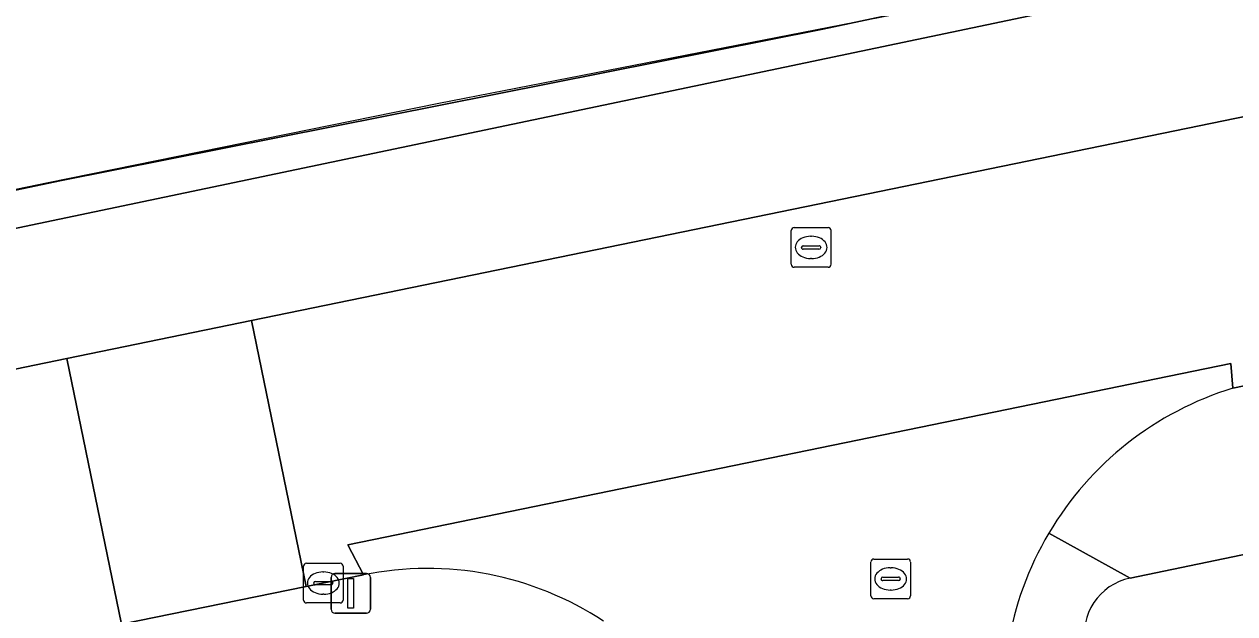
# Model space of a CAD drawing. Extents: x 162989 to 165008, y 383432 to 384338.
# Drawn here: x 164007.32 to 164037.81, y 384153.7 to 384168.55 of the extents above; entities that cross this region are included whole.
import ezdxf

# ---------------------------------------------------------------- set-up
doc = ezdxf.new("R2010")
doc.units = 0
for name, color, linetype in [('IMGEO_Erf', 7, 'Continuous'), ('IMGEO_Geluidsscherm', 7, 'Continuous'), ('IMGEO_Groenvoorziening', 7, 'Continuous'), ('IMGEO_Haag', 7, 'Continuous'), ('IMGEO_Kolk', 7, 'Continuous'), ('IMGEO_Lichtmast', 7, 'Continuous'), ('IMGEO_Rijbaan_lokaal_gesloten', 7, 'Continuous'), ('IMGEO_Rijbaan_lokaal_open', 7, 'Continuous'), ('IMGEO_Rioolput', 7, 'Continuous'), ('IMGEO_Spoorbaan_halfverhard', 7, 'Continuous'), ('IMGEO_Voetpad_open', 7, 'Continuous')]:
    doc.layers.add(name, color=color, linetype=linetype)

msp = doc.modelspace()

# ---------------------------------------------------------------- linework, layer by layer
at = {"layer": 'IMGEO_Erf'}
msp.add_lwpolyline([(164247.023, 384197.746), (164245.464, 384197.793), (164245.375, 384198.004), (164230.991, 384195.25), (164181.684, 384185.212), (164136.425, 384175.642), (164077.591, 384163.416), (164035.172, 384154.601)], dxfattribs=at)
msp.add_arc((164035.46, 384153.184), 1.446, 101.5068, 191.3466, dxfattribs=at)
at = {"layer": 'IMGEO_Geluidsscherm'}
msp.add_lwpolyline([(163937.597, 384149.952), (163949.238, 384152.367), (163954.207, 384153.399), (163965.198, 384155.461), (163968.809, 384156.168), (163978.614, 384158.383), (163993.212, 384161.496), (164003.071, 384163.567), (164007.919, 384164.566), (164017.762, 384166.559), (164027.578, 384168.478), (164032.408, 384169.426)], dxfattribs=at)
at = {"layer": 'IMGEO_Groenvoorziening'}
for points in [[(163892.745, 384139.603), (163976.433, 384156.982), (164073.867, 384177.406), (164173.737, 384197.907), (164238.498, 384211.23), (164245.279, 384212.748), (164245.015, 384213.611), (164238.302, 384212.109), (164224.204, 384209.495), (164191.357, 384202.662), (164184.194, 384201.103), (164173.545, 384198.786), (164138.86, 384191.809), (164106.067, 384184.851), (164073.689, 384178.288), (164040.716, 384171.257), (164027.429, 384168.427), (164008.211, 384164.605), (163976.248, 384157.863), (163965.539, 384155.519), (163953.785, 384153.248), (163943.293, 384151.084)], [(164073.867, 384177.406), (163976.433, 384156.982), (163892.745, 384139.603)], [(163916.336, 384140.767), (163989.771, 384156.06), (164000, 384158.405), (164008.393, 384160.13), (164013.045, 384161.087), (164068.214, 384172.427)]]:
    msp.add_lwpolyline(points, dxfattribs=at)
at = {"layer": 'IMGEO_Haag'}
msp.add_lwpolyline([(163892.745, 384139.603), (163976.433, 384156.982), (164073.867, 384177.406), (164173.737, 384197.907), (164238.498, 384211.23), (164245.279, 384212.748), (164245.015, 384213.611), (164238.302, 384212.109), (164224.204, 384209.495), (164191.357, 384202.662), (164184.194, 384201.103), (164173.545, 384198.786), (164138.86, 384191.809), (164106.067, 384184.851), (164073.689, 384178.288), (164040.716, 384171.257), (164027.429, 384168.427), (164008.211, 384164.605), (163976.248, 384157.863), (163965.539, 384155.519), (163953.785, 384153.248), (163943.293, 384151.084)], dxfattribs=at)
at = {"layer": 'IMGEO_Kolk'}
for p, q in [((164014.349, 384154.05), (164014.349, 384154.902)), ((164014.424, 384154.976), (164015.276, 384154.976)), ((164015.35, 384154.902), (164015.35, 384154.05)), ((164014.651, 384154.519), (164015.049, 384154.519)), ((164014.837, 384154.756), (164014.862, 384154.756)), ((164014.608, 384154.47), (164014.608, 384154.482)), ((164015.046, 384154.433), (164014.648, 384154.433)), ((164015.092, 384154.482), (164015.092, 384154.47)), ((164015.276, 384153.976), (164014.424, 384153.976)), ((164014.86, 384154.196), (164014.835, 384154.196))]:
    msp.add_line(p, q, dxfattribs=at)
for points in [[(164014.349, 384154.05), (164014.349, 384154.902)], [(164014.424, 384154.976), (164015.276, 384154.976)], [(164015.35, 384154.902), (164015.35, 384154.05)], [(164015.276, 384153.976), (164014.424, 384153.976)]]:
    msp.add_lwpolyline(points, dxfattribs=at)
for centre, radius, start, end in [((164014.426, 384154.9), 0.0765, 91.552, 178.448), ((164014.426, 384154.9), 0.0765, 91.552, 178.448), ((164015.274, 384154.9), 0.0765, 1.552, 88.448), ((164015.274, 384154.9), 0.0765, 1.552, 88.448), ((164014.648, 384154.479), 0.0403, 85.8775, 175.7526), ((164015.053, 384154.481), 0.0386, 1.7309, 96.639), ((164014.645, 384154.469), 0.0366, 178.938, 274.7102), ((164015.049, 384154.476), 0.043, 264.8664, 352.4533), ((164014.426, 384154.052), 0.0765, 181.552, 268.448), ((164014.426, 384154.052), 0.0765, 181.552, 268.448), ((164015.274, 384154.052), 0.0765, 271.552, 358.448), ((164015.274, 384154.052), 0.0765, 271.552, 358.448)]:
    msp.add_arc(centre, radius, start, end, dxfattribs=at)
for centre, major_axis, ratio, start_param, end_param in [((164014.836, 384154.476), (-0.387, 0.002), 0.722429, 4.712389, 7.853982), ((164014.861, 384154.476), (-0.39, 0.002), 0.717154, 1.570796, 4.712389)]:
    msp.add_ellipse(centre, major_axis=major_axis, ratio=ratio, start_param=start_param, end_param=end_param, dxfattribs=at)
at = {"layer": 'IMGEO_Lichtmast'}
for p, q in [((164015.044, 384153.818), (164015.044, 384154.618)), ((164015.044, 384154.618), (164015.044, 384153.818)), ((164015.144, 384154.718), (164015.934, 384154.718)), ((164015.934, 384154.718), (164015.144, 384154.718)), ((164016.034, 384154.618), (164016.034, 384153.818)), ((164016.034, 384153.818), (164016.034, 384154.618)), ((164015.934, 384153.718), (164015.144, 384153.718)), ((164015.144, 384153.718), (164015.934, 384153.718))]:
    msp.add_line(p, q, dxfattribs=at)
msp.add_lwpolyline([(164015.464, 384154.593), (164015.614, 384154.593), (164015.614, 384153.843), (164015.464, 384153.843), (164015.464, 384154.593)], dxfattribs=at)
for centre, start, end in [((164015.144, 384154.618), 90, 180), ((164015.144, 384154.618), 90, 180), ((164015.934, 384154.618), 0, 90), ((164015.934, 384154.618), 360, 90), ((164015.144, 384153.818), 180, 270), ((164015.144, 384153.818), 180, 270), ((164015.934, 384153.818), 270, 0), ((164015.934, 384153.818), 270, 0)]:
    msp.add_arc(centre, 0.1, start, end, dxfattribs=at)
at = {"layer": 'IMGEO_Rijbaan_lokaal_gesloten'}
for points in [[(164115.306, 384175.437), (164113.878, 384181.981), (164100.528, 384179.263), (164075.211, 384173.907), (164068.214, 384172.427), (164013.045, 384161.087), (164014.422, 384154.39), (164015.858, 384154.683), (164015.467, 384155.437), (164037.706, 384160.004), (164037.759, 384159.384), (164076.684, 384167.419), (164087.16, 384169.581), (164090.089, 384170.183)], [(163923.113, 384135.366), (163960.826, 384143.251), (163966.926, 384144.526), (163982.743, 384147.834), (163986.464, 384148.612), (163997.553, 384150.93), (164000, 384151.442), (164001.293, 384151.706), (164009.768, 384153.438), (164008.393, 384160.13), (164000, 384158.405), (163989.771, 384156.06), (163916.336, 384140.767), (163911.749, 384139.874), (163913.038, 384133.253), (163917.195, 384134.125)]]:
    msp.add_lwpolyline(points, close=True, dxfattribs=at)
at = {"layer": 'IMGEO_Rijbaan_lokaal_open'}
msp.add_lwpolyline([(164013.045, 384161.087), (164008.393, 384160.13), (164009.768, 384153.438), (164014.422, 384154.39)], close=True, dxfattribs=at)
msp.add_lwpolyline([(164037.759, 384159.384), (164037.706, 384160.004), (164015.467, 384155.437), (164015.858, 384154.683)], dxfattribs=at)
for centre, radius, start, end in [((164040.154, 384151.571), 8.172, 107.0387, 149.3805), ((164040.164, 384151.565), 8.184, 149.3853, 191.655), ((164017.469, 384146.769), 8.076, 56.6447, 101.5084)]:
    msp.add_arc(centre, radius, start, end, dxfattribs=at)
at = {"layer": 'IMGEO_Rioolput'}
for p, q in [((164026.71, 384163.429), (164027.562, 384163.429)), ((164026.635, 384162.503), (164026.635, 384163.355)), ((164027.123, 384163.209), (164027.148, 384163.209)), ((164027.636, 384163.355), (164027.636, 384162.503)), ((164026.894, 384162.923), (164026.894, 384162.935)), ((164027.332, 384162.886), (164026.934, 384162.886)), ((164026.937, 384162.972), (164027.335, 384162.972)), ((164027.378, 384162.935), (164027.378, 384162.923)), ((164027.146, 384162.649), (164027.121, 384162.649)), ((164027.562, 384162.429), (164026.71, 384162.429)), ((164028.639, 384154.155), (164028.639, 384155.007)), ((164028.714, 384155.081), (164029.566, 384155.081)), ((164029.127, 384154.861), (164029.152, 384154.861)), ((164029.64, 384155.007), (164029.64, 384154.155)), ((164028.898, 384154.575), (164028.898, 384154.587)), ((164029.336, 384154.538), (164028.938, 384154.538)), ((164028.941, 384154.624), (164029.339, 384154.624)), ((164029.382, 384154.587), (164029.382, 384154.575)), ((164029.15, 384154.301), (164029.125, 384154.301)), ((164029.566, 384154.081), (164028.714, 384154.081))]:
    msp.add_line(p, q, dxfattribs=at)
for points in [[(164026.71, 384163.429), (164027.562, 384163.429)], [(164026.635, 384162.503), (164026.635, 384163.355)], [(164027.636, 384163.355), (164027.636, 384162.503)], [(164027.562, 384162.429), (164026.71, 384162.429)], [(164028.639, 384154.155), (164028.639, 384155.007)], [(164028.714, 384155.081), (164029.566, 384155.081)], [(164029.64, 384155.007), (164029.64, 384154.155)], [(164029.566, 384154.081), (164028.714, 384154.081)]]:
    msp.add_lwpolyline(points, dxfattribs=at)
for centre, radius, start, end in [((164026.712, 384163.353), 0.0765, 91.552, 178.448), ((164026.712, 384163.353), 0.0765, 91.552, 178.448), ((164027.56, 384163.353), 0.0765, 1.552, 88.448), ((164027.56, 384163.353), 0.0765, 1.552, 88.448), ((164026.934, 384162.932), 0.0403, 85.8775, 175.7526), ((164026.931, 384162.922), 0.0366, 178.938, 274.7102), ((164027.335, 384162.929), 0.043, 264.8664, 352.4533), ((164027.339, 384162.934), 0.0386, 1.7309, 96.639), ((164026.712, 384162.505), 0.0765, 181.552, 268.448), ((164026.712, 384162.505), 0.0765, 181.552, 268.448), ((164027.56, 384162.505), 0.0765, 271.552, 358.448), ((164027.56, 384162.505), 0.0765, 271.552, 358.448), ((164028.716, 384155.005), 0.0765, 91.552, 178.448), ((164028.716, 384155.005), 0.0765, 91.552, 178.448), ((164029.564, 384155.005), 0.0765, 1.552, 88.448), ((164029.564, 384155.005), 0.0765, 1.552, 88.448), ((164028.938, 384154.584), 0.0403, 85.8775, 175.7526), ((164028.935, 384154.574), 0.0366, 178.938, 274.7102), ((164029.339, 384154.581), 0.043, 264.8664, 352.4533), ((164029.343, 384154.586), 0.0386, 1.7309, 96.639), ((164028.716, 384154.157), 0.0765, 181.552, 268.448), ((164028.716, 384154.157), 0.0765, 181.552, 268.448), ((164029.564, 384154.157), 0.0765, 271.552, 358.448), ((164029.564, 384154.157), 0.0765, 271.552, 358.448)]:
    msp.add_arc(centre, radius, start, end, dxfattribs=at)
for centre, major_axis, ratio, start_param, end_param in [((164027.122, 384162.929), (-0.387, 0.002), 0.722429, 4.712389, 7.853982), ((164027.147, 384162.929), (-0.39, 0.002), 0.717154, 1.570796, 4.712389), ((164029.126, 384154.581), (-0.387, 0.002), 0.722429, 4.712389, 7.853982), ((164029.151, 384154.581), (-0.39, 0.002), 0.717154, 1.570796, 4.712389)]:
    msp.add_ellipse(centre, major_axis=major_axis, ratio=ratio, start_param=start_param, end_param=end_param, dxfattribs=at)
at = {"layer": 'IMGEO_Spoorbaan_halfverhard'}
msp.add_lwpolyline([(163943.293, 384151.084), (163953.785, 384153.248), (163965.539, 384155.519), (163976.248, 384157.863), (164008.211, 384164.605), (164027.429, 384168.427), (164040.716, 384171.257)], dxfattribs=at)
at = {"layer": 'IMGEO_Voetpad_open'}
for points in [[(164033.121, 384155.733), (164035.172, 384154.601), (164077.591, 384163.416), (164136.425, 384175.642), (164181.684, 384185.212)], [(164087.16, 384169.581), (164076.684, 384167.419), (164037.759, 384159.384)], [(164035.172, 384154.601), (164033.121, 384155.733)], [(164015.858, 384154.683), (164014.422, 384154.39), (164009.768, 384153.438), (164001.293, 384151.706), (164001.383, 384151.265), (163997.645, 384150.49), (163997.553, 384150.93), (163986.464, 384148.612), (163986.561, 384148.141), (163982.84, 384147.366), (163982.743, 384147.834), (163966.926, 384144.526), (163967.036, 384144.011), (163968.422, 384140.927), (163985.215, 384102.252), (163986.724, 384094.62), (163988.027, 384088.819)]]:
    msp.add_lwpolyline(points, dxfattribs=at)
for centre, radius, start, end in [((164040.154, 384151.571), 8.172, 107.0387, 149.3805), ((164040.164, 384151.565), 8.184, 149.3853, 191.655), ((164017.469, 384146.769), 8.076, 56.6447, 101.5084), ((164035.46, 384153.184), 1.446, 101.5068, 191.3466)]:
    msp.add_arc(centre, radius, start, end, dxfattribs=at)

doc.saveas('drawing.dxf')
